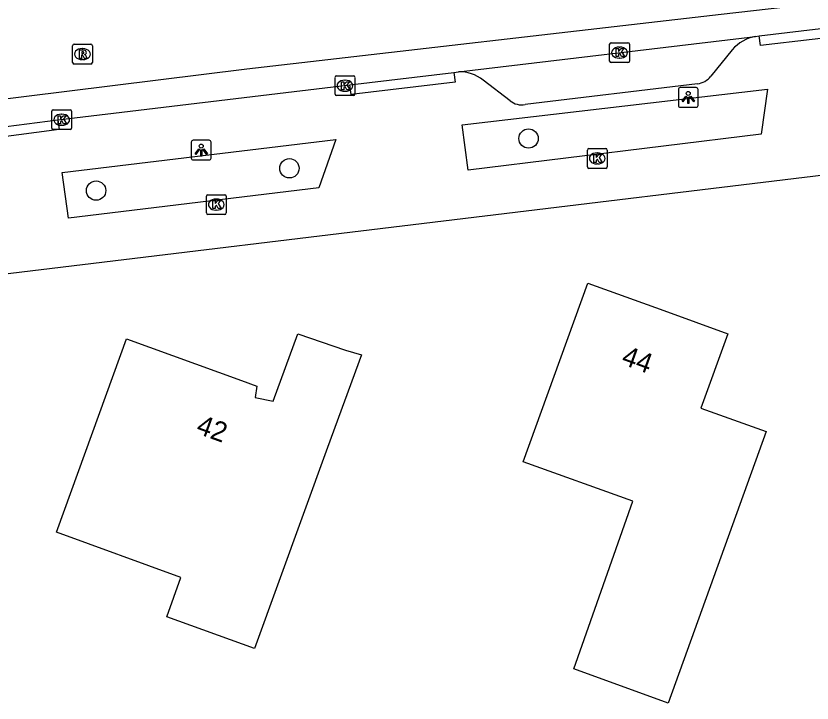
# Model space of a CAD drawing. Extents: x 163427 to 164190, y 380331 to 381641.
# Drawn here: x 163802.98 to 163843.23, y 380890.87 to 380925.62 of the extents above; entities that cross this region are included whole.
import ezdxf

# ---------------------------------------------------------------- set-up
doc = ezdxf.new("R2010")
doc.units = 0
for name, color, linetype in [('IMGEO_Boom', 7, 'Continuous'), ('IMGEO_Fietspad_gesloten', 7, 'Continuous'), ('IMGEO_Kolk', 7, 'Continuous'), ('IMGEO_Lichtpunt', 7, 'Continuous'), ('IMGEO_Pand', 7, 'Continuous'), ('IMGEO_Pand_nummerreeks', 7, 'Continuous'), ('IMGEO_Rijbaan_lokaal_gesloten', 7, 'Continuous'), ('IMGEO_Rioolput', 7, 'Continuous'), ('IMGEO_Voetpad_open', 7, 'Continuous')]:
    doc.layers.add(name, color=color, linetype=linetype)

msp = doc.modelspace()

# ---------------------------------------------------------------- linework, layer by layer
at = {"layer": 'IMGEO_Boom'}
for centre in [(163828.898, 380919.42), (163816.808, 380917.913), (163807.034, 380916.786)]:
    msp.add_circle(centre, 0.489, dxfattribs=at)
at = {"layer": 'IMGEO_Fietspad_gesloten'}
for points in [[(163840.563, 380924.612), (163845.799, 380925.234)], [(163825.349, 380922.787), (163840.373, 380924.583)], [(163840.373, 380924.583), (163840.563, 380924.612)], [(163819.871, 380922.136), (163825.125, 380922.76)], [(163825.125, 380922.76), (163825.349, 380922.787)], [(163805.105, 380920.364), (163819.871, 380922.136)], [(163799.863, 380919.687), (163805.105, 380920.364)]]:
    msp.add_lwpolyline(points, dxfattribs=at)
at = {"layer": 'IMGEO_Kolk'}
for p, q in [((163832.999, 380923.338), (163832.999, 380924.19)), ((163833.074, 380924.264), (163833.926, 380924.264)), ((163834, 380924.19), (163834, 380923.338)), ((163833.487, 380924.044), (163833.512, 380924.044)), ((163833.51, 380923.484), (163833.485, 380923.484)), ((163833.926, 380923.264), (163833.074, 380923.264)), ((163819.117, 380921.662), (163819.117, 380922.514)), ((163819.192, 380922.588), (163820.044, 380922.588)), ((163820.118, 380922.514), (163820.118, 380921.662)), ((163819.605, 380922.368), (163819.63, 380922.368)), ((163819.628, 380921.808), (163819.603, 380921.808)), ((163820.044, 380921.588), (163819.192, 380921.588)), ((163804.869, 380920.87), (163805.721, 380920.87)), ((163804.794, 380919.944), (163804.794, 380920.796)), ((163805.282, 380920.65), (163805.307, 380920.65)), ((163805.795, 380920.796), (163805.795, 380919.944)), ((163805.305, 380920.09), (163805.28, 380920.09)), ((163805.721, 380919.87), (163804.869, 380919.87)), ((163831.947, 380918.912), (163832.799, 380918.912)), ((163831.872, 380917.986), (163831.872, 380918.838)), ((163832.36, 380918.692), (163832.385, 380918.692)), ((163832.873, 380918.838), (163832.873, 380917.986)), ((163832.383, 380918.132), (163832.358, 380918.132)), ((163832.799, 380917.912), (163831.947, 380917.912)), ((163812.609, 380915.654), (163812.609, 380916.506)), ((163812.684, 380916.58), (163813.536, 380916.58)), ((163813.61, 380916.506), (163813.61, 380915.654)), ((163813.097, 380916.36), (163813.122, 380916.36)), ((163813.12, 380915.8), (163813.095, 380915.8)), ((163813.536, 380915.58), (163812.684, 380915.58))]:
    msp.add_line(p, q, dxfattribs=at)
for points in [[(163832.999, 380923.338), (163832.999, 380924.19)], [(163833.074, 380924.264), (163833.926, 380924.264)], [(163834, 380924.19), (163834, 380923.338)], [(163833.32, 380923.964), (163833.443, 380923.964), (163833.443, 380923.813), (163833.573, 380923.964), (163833.737, 380923.964), (163833.591, 380923.813), (163833.744, 380923.564), (163833.592, 380923.564), (163833.507, 380923.728), (163833.443, 380923.661), (163833.443, 380923.564), (163833.32, 380923.564), (163833.32, 380923.964)], [(163833.926, 380923.264), (163833.074, 380923.264)], [(163819.117, 380921.662), (163819.117, 380922.514)], [(163819.192, 380922.588), (163820.044, 380922.588)], [(163820.118, 380922.514), (163820.118, 380921.662)], [(163819.438, 380922.288), (163819.561, 380922.288), (163819.561, 380922.137), (163819.691, 380922.288), (163819.855, 380922.288), (163819.709, 380922.137), (163819.862, 380921.888), (163819.71, 380921.888), (163819.625, 380922.052), (163819.561, 380921.985), (163819.561, 380921.888), (163819.438, 380921.888), (163819.438, 380922.288)], [(163820.044, 380921.588), (163819.192, 380921.588)], [(163804.869, 380920.87), (163805.721, 380920.87)], [(163804.794, 380919.944), (163804.794, 380920.796)], [(163805.115, 380920.57), (163805.238, 380920.57), (163805.238, 380920.419), (163805.368, 380920.57), (163805.532, 380920.57), (163805.386, 380920.419), (163805.539, 380920.17), (163805.387, 380920.17), (163805.302, 380920.334), (163805.238, 380920.267), (163805.238, 380920.17), (163805.115, 380920.17), (163805.115, 380920.57)], [(163805.795, 380920.796), (163805.795, 380919.944)], [(163805.721, 380919.87), (163804.869, 380919.87)], [(163831.947, 380918.912), (163832.799, 380918.912)], [(163831.872, 380917.986), (163831.872, 380918.838)], [(163832.193, 380918.612), (163832.316, 380918.612), (163832.316, 380918.461), (163832.446, 380918.612), (163832.61, 380918.612), (163832.464, 380918.461), (163832.617, 380918.212), (163832.465, 380918.212), (163832.38, 380918.376), (163832.316, 380918.309), (163832.316, 380918.212), (163832.193, 380918.212), (163832.193, 380918.612)], [(163832.873, 380918.838), (163832.873, 380917.986)], [(163832.799, 380917.912), (163831.947, 380917.912)], [(163812.609, 380915.654), (163812.609, 380916.506)], [(163812.684, 380916.58), (163813.536, 380916.58)], [(163813.61, 380916.506), (163813.61, 380915.654)], [(163812.93, 380916.28), (163813.053, 380916.28), (163813.053, 380916.129), (163813.183, 380916.28), (163813.347, 380916.28), (163813.201, 380916.129), (163813.354, 380915.88), (163813.202, 380915.88), (163813.117, 380916.044), (163813.053, 380915.977), (163813.053, 380915.88), (163812.93, 380915.88), (163812.93, 380916.28)], [(163813.536, 380915.58), (163812.684, 380915.58)]]:
    msp.add_lwpolyline(points, dxfattribs=at)
for centre, start, end in [((163833.076, 380924.188), 91.552, 178.448), ((163833.076, 380924.188), 91.552, 178.448), ((163833.924, 380924.188), 1.552, 88.448), ((163833.924, 380924.188), 1.552, 88.448), ((163833.076, 380923.34), 181.552, 268.448), ((163833.076, 380923.34), 181.552, 268.448), ((163833.924, 380923.34), 271.552, 358.448), ((163833.924, 380923.34), 271.552, 358.448), ((163819.194, 380922.512), 91.552, 178.448), ((163819.194, 380922.512), 91.552, 178.448), ((163820.042, 380922.512), 1.552, 88.448), ((163820.042, 380922.512), 1.552, 88.448), ((163819.194, 380921.664), 181.552, 268.448), ((163819.194, 380921.664), 181.552, 268.448), ((163820.042, 380921.664), 271.552, 358.448), ((163820.042, 380921.664), 271.552, 358.448), ((163804.871, 380920.794), 91.552, 178.448), ((163804.871, 380920.794), 91.552, 178.448), ((163805.719, 380920.794), 1.552, 88.448), ((163805.719, 380920.794), 1.552, 88.448), ((163804.871, 380919.946), 181.552, 268.448), ((163804.871, 380919.946), 181.552, 268.448), ((163805.719, 380919.946), 271.552, 358.448), ((163805.719, 380919.946), 271.552, 358.448), ((163831.949, 380918.836), 91.552, 178.448), ((163831.949, 380918.836), 91.552, 178.448), ((163832.797, 380918.836), 1.552, 88.448), ((163832.797, 380918.836), 1.552, 88.448), ((163831.949, 380917.988), 181.552, 268.448), ((163831.949, 380917.988), 181.552, 268.448), ((163832.797, 380917.988), 271.552, 358.448), ((163832.797, 380917.988), 271.552, 358.448), ((163812.686, 380916.504), 91.552, 178.448), ((163812.686, 380916.504), 91.552, 178.448), ((163813.534, 380916.504), 1.552, 88.448), ((163813.534, 380916.504), 1.552, 88.448), ((163812.686, 380915.656), 181.552, 268.448), ((163812.686, 380915.656), 181.552, 268.448), ((163813.534, 380915.656), 271.552, 358.448), ((163813.534, 380915.656), 271.552, 358.448)]:
    msp.add_arc(centre, 0.0765, start, end, dxfattribs=at)
for centre, major_axis, ratio, start_param, end_param in [((163833.486, 380923.764), (-0.387, 0.002), 0.722429, 4.712389, 7.853982), ((163833.511, 380923.764), (-0.39, 0.002), 0.717154, 1.570796, 4.712389), ((163819.604, 380922.088), (-0.387, 0.002), 0.722429, 4.712389, 7.853982), ((163819.629, 380922.088), (-0.39, 0.002), 0.717154, 1.570796, 4.712389), ((163805.281, 380920.37), (-0.387, 0.002), 0.722429, 4.712389, 7.853982), ((163805.306, 380920.37), (-0.39, 0.002), 0.717154, 1.570796, 4.712389), ((163832.359, 380918.412), (-0.387, 0.002), 0.722429, 4.712389, 7.853982), ((163832.384, 380918.412), (-0.39, 0.002), 0.717154, 1.570796, 4.712389), ((163813.096, 380916.08), (-0.387, 0.002), 0.722429, 4.712389, 7.853982), ((163813.121, 380916.08), (-0.39, 0.002), 0.717154, 1.570796, 4.712389)]:
    msp.add_ellipse(centre, major_axis=major_axis, ratio=ratio, start_param=start_param, end_param=end_param, dxfattribs=at)
at = {"layer": 'IMGEO_Lichtpunt'}
for p, q in [((163836.475, 380921.903), (163836.475, 380921.096)), ((163836.475, 380921.903), (163836.475, 380921.096)), ((163837.377, 380921.998), (163836.569, 380921.998)), ((163837.377, 380921.998), (163836.569, 380921.998)), ((163837.471, 380921.096), (163837.471, 380921.903)), ((163837.471, 380921.096), (163837.471, 380921.903)), ((163836.569, 380921.002), (163837.377, 380921.002)), ((163836.569, 380921.002), (163837.377, 380921.002)), ((163812.751, 380919.334), (163811.943, 380919.334)), ((163812.751, 380919.334), (163811.943, 380919.334)), ((163811.849, 380919.239), (163811.849, 380918.432)), ((163811.849, 380919.239), (163811.849, 380918.432)), ((163812.845, 380918.432), (163812.845, 380919.239)), ((163812.845, 380918.432), (163812.845, 380919.239)), ((163811.943, 380918.338), (163812.751, 380918.338)), ((163811.943, 380918.338), (163812.751, 380918.338))]:
    msp.add_line(p, q, dxfattribs=at)
for points in [[(163836.849, 380921.567), (163836.888, 380921.539), (163836.7, 380921.277), (163836.662, 380921.304), (163836.849, 380921.567)], [(163836.951, 380921.519), (163836.998, 380921.519), (163836.998, 380921.197), (163836.951, 380921.197), (163836.951, 380921.519)], [(163837.061, 380921.539), (163837.099, 380921.566), (163837.286, 380921.304), (163837.247, 380921.276), (163837.061, 380921.539)], [(163812.223, 380918.903), (163812.262, 380918.875), (163812.074, 380918.613), (163812.036, 380918.64), (163812.223, 380918.903)], [(163812.325, 380918.855), (163812.372, 380918.855), (163812.372, 380918.533), (163812.325, 380918.533), (163812.325, 380918.855)], [(163812.435, 380918.875), (163812.473, 380918.902), (163812.66, 380918.64), (163812.621, 380918.612), (163812.435, 380918.875)]]:
    msp.add_lwpolyline(points, dxfattribs=at)
for centre in [(163836.974, 380921.701), (163812.348, 380919.037)]:
    msp.add_circle(centre, 0.0994, dxfattribs=at)
for centre, start, end in [((163836.569, 380921.903), 90, 180), ((163836.569, 380921.903), 90, 180), ((163837.377, 380921.903), 0, 90), ((163837.377, 380921.903), 0, 90), ((163836.569, 380921.096), 180, 270), ((163836.569, 380921.096), 180, 270), ((163837.377, 380921.096), 270, 0), ((163837.377, 380921.096), 270, 360), ((163811.943, 380919.239), 90, 180), ((163811.943, 380919.239), 90, 180), ((163812.751, 380919.239), 0, 90), ((163812.751, 380919.239), 0, 90), ((163811.943, 380918.432), 180, 270), ((163811.943, 380918.432), 180, 270), ((163812.751, 380918.432), 270, 0), ((163812.751, 380918.432), 270, 360)]:
    msp.add_arc(centre, 0.0946, start, end, dxfattribs=at)
at = {"layer": 'IMGEO_Pand'}
for points in [[(163828.627, 380903.075), (163830.196, 380907.41), (163831.898, 380912.111), (163835.73, 380910.724), (163838.969, 380909.551), (163837.607, 380905.791), (163840.913, 380904.605), (163835.96, 380890.872), (163831.182, 380892.596), (163834.171, 380901.086), (163828.627, 380903.075)], [(163815.051, 380893.627), (163810.604, 380895.241), (163811.324, 380897.224), (163805.026, 380899.51), (163806.87, 380904.586), (163808.576, 380909.285), (163814.379, 380907.176), (163815.166, 380906.89), (163815.075, 380906.331), (163815.984, 380906.134), (163817.232, 380909.541), (163819.645, 380908.719), (163820.449, 380908.488), (163818.742, 380903.789), (163815.051, 380893.627)]]:
    msp.add_lwpolyline(points, dxfattribs=at)
at = {"layer": 'IMGEO_Rijbaan_lokaal_gesloten'}
msp.add_lwpolyline([(163868.839, 380925.415), (163864.416, 380926.273), (163861.674, 380926.755), (163860.332, 380926.988), (163857.627, 380927.192), (163854.666, 380927.243), (163850.072, 380927.013), (163838.639, 380925.686), (163814.648, 380922.928), (163796.579, 380920.681), (163765.443, 380917.107), (163748.701, 380915.881), (163736.043, 380915.269), (163715.728, 380914.962), (163682.084, 380914.454)], dxfattribs=at)
at = {"layer": 'IMGEO_Rioolput'}
for p, q in [((163805.846, 380923.262), (163805.846, 380924.114)), ((163805.921, 380924.188), (163806.773, 380924.188)), ((163806.847, 380924.114), (163806.847, 380923.262)), ((163806.334, 380923.968), (163806.359, 380923.968)), ((163806.357, 380923.408), (163806.332, 380923.408)), ((163806.773, 380923.188), (163805.921, 380923.188))]:
    msp.add_line(p, q, dxfattribs=at)
for points in [[(163805.846, 380923.262), (163805.846, 380924.114)], [(163805.921, 380924.188), (163806.773, 380924.188)], [(163806.847, 380924.114), (163806.847, 380923.262)], [(163806.435, 380923.886), (163806.183, 380923.888), (163806.183, 380923.488)], [(163806.361, 380923.807), (163806.307, 380923.807), (163806.307, 380923.726)], [(163806.307, 380923.726), (163806.359, 380923.726)], [(163806.183, 380923.488), (163806.307, 380923.488), (163806.307, 380923.65), (163806.318, 380923.65)], [(163806.365, 380923.621), (163806.436, 380923.488), (163806.576, 380923.488), (163806.511, 380923.614)], [(163806.773, 380923.188), (163805.921, 380923.188)]]:
    msp.add_lwpolyline(points, dxfattribs=at)
for centre, radius, start, end in [((163805.923, 380924.112), 0.0765, 91.552, 178.448), ((163805.923, 380924.112), 0.0765, 91.552, 178.448), ((163806.771, 380924.112), 0.0765, 1.552, 88.448), ((163806.771, 380924.112), 0.0765, 1.552, 88.448), ((163806.343, 380923.915), 0.19, 274.7715, 282.9687), ((163806.367, 380923.711), 0.0964, 77.0061, 93.1865), ((163806.381, 380923.768), 0.0378, 276.6634, 79.6772), ((163806.434, 380923.776), 0.109, 350.3612, 89.416), ((163806.432, 380923.776), 0.112, 277.5842, 350.9817), ((163806.317, 380923.597), 0.0533, 26.0293, 88.6989), ((163806.416, 380923.561), 0.108, 29.5134, 73.7905), ((163805.923, 380923.264), 0.0765, 181.552, 268.448), ((163805.923, 380923.264), 0.0765, 181.552, 268.448), ((163806.771, 380923.264), 0.0765, 271.552, 358.448), ((163806.771, 380923.264), 0.0765, 271.552, 358.448)]:
    msp.add_arc(centre, radius, start, end, dxfattribs=at)
for centre, major_axis, ratio, start_param, end_param in [((163806.333, 380923.688), (-0.387, 0.002), 0.722429, 4.712389, 7.853982), ((163806.358, 380923.688), (-0.39, 0.002), 0.717154, 1.570796, 4.712389)]:
    msp.add_ellipse(centre, major_axis=major_axis, ratio=ratio, start_param=start_param, end_param=end_param, dxfattribs=at)
at = {"layer": 'IMGEO_Voetpad_open'}
for points in [[(163845.799, 380925.234), (163845.857, 380924.738), (163840.621, 380924.116), (163840.563, 380924.612)], [(163839.199, 380923.908), (163838.118, 380922.575)], [(163825.125, 380922.76), (163825.183, 380922.264), (163819.929, 380921.64), (163819.871, 380922.136)], [(163827.97, 380921.333), (163826.598, 380922.364)], [(163837.436, 380922.19), (163828.72, 380921.143)], [(163825.534, 380920.108), (163840.978, 380921.92), (163840.66, 380919.632), (163825.85, 380917.828), (163825.534, 380920.108)], [(163865.283, 380920.164), (163783.893, 380910.325)], [(163805.105, 380920.364), (163805.169, 380919.869), (163799.927, 380919.192), (163799.863, 380919.687)], [(163805.327, 380917.697), (163819.149, 380919.372), (163818.291, 380916.92), (163805.643, 380915.39), (163805.327, 380917.697)]]:
    msp.add_lwpolyline(points, dxfattribs=at)
for centre, radius, start, end in [((163840.774, 380922.527), 2.095, 101.0405, 138.7536), ((163825.445, 380921.016), 1.773, 49.4644, 93.1161), ((163837.337, 380923.162), 0.977, 275.8113, 323.0796), ((163828.536, 380921.994), 0.87, 229.3915, 282.1768)]:
    msp.add_arc(centre, radius, start, end, dxfattribs=at)

# ---------------------------------------------------------------- texts
at = {"layer": 'IMGEO_Pand_nummerreeks'}
for s, rotation, p in [('44', 340.0976, (163833.539, 380908.028)), ('42', 340.0274, (163812.039, 380904.536))]:
    msp.add_text(s, height=1, rotation=rotation, dxfattribs=at).set_placement(p)

doc.saveas('drawing.dxf')
